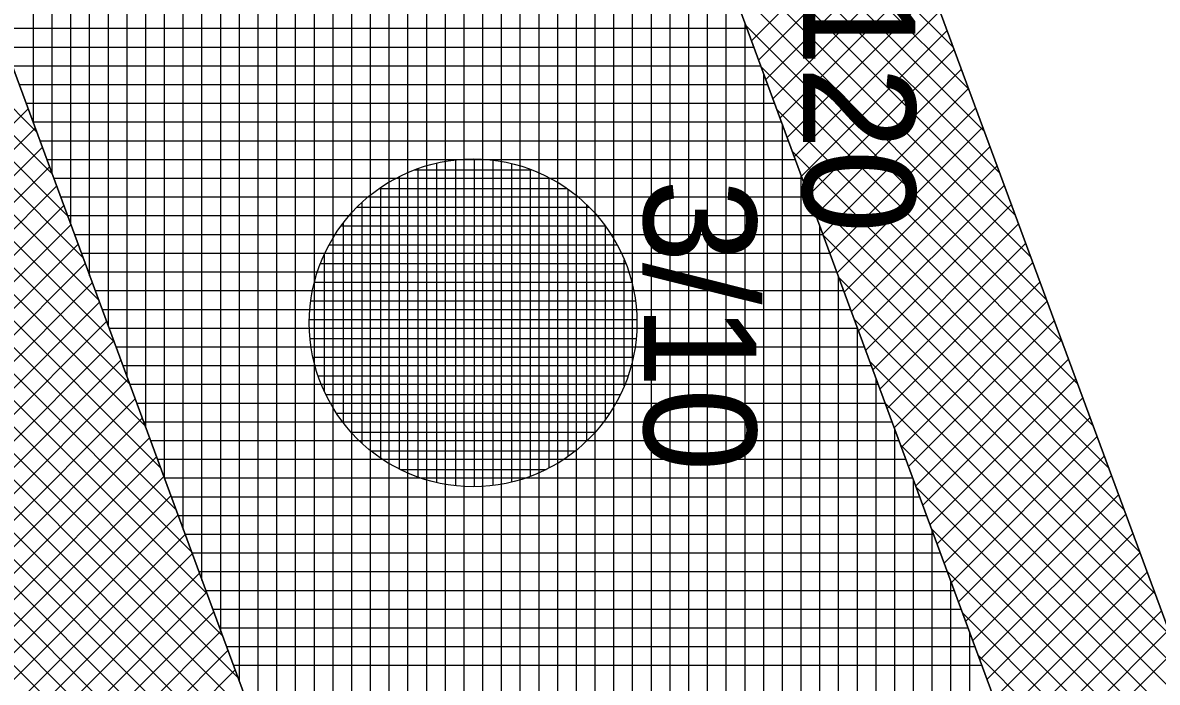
# Model space of a CAD drawing. Extents: x -565346 to -564154, y -1097386 to -1095620.
# Drawn here: x -564190.45 to -564178.33, y -1096262.89 to -1096255.85 of the extents above; entities that cross this region are included whole.
import ezdxf

# ---------------------------------------------------------------- set-up
doc = ezdxf.new("R2010")
doc.units = 0
for name, color, linetype in [('Vrstva 13', 7, 'Continuous'), ('Vrstva 40', 7, 'Continuous'), ('Vrstva 41', 7, 'Continuous'), ('Vrstva 42', 7, 'Continuous'), ('Vrstva 43', 7, 'Continuous'), ('Vrstva 44', 7, 'Continuous')]:
    doc.layers.add(name, color=color, linetype=linetype)

msp = doc.modelspace()

# ---------------------------------------------------------------- linework, layer by layer
at = {"layer": 'Vrstva 13'}
msp.add_line((-564190.98, -1096227.75), (-564177.55, -1096264.11), dxfattribs=at)
at = {"layer": 'Vrstva 41'}
for points in [[(-564215.226, -1096425.104), (-564213.26, -1096425.74), (-564190.01, -1096357.19), (-564171.03, -1096302.15), (-564177.55, -1096264.11), (-564190.98, -1096227.75), (-564194.264, -1096223.181), (-564195.888, -1096224.348), (-564192.762, -1096228.697), (-564179.49, -1096264.63), (-564173.087, -1096301.985)], [(-564225.11, -1096421.68), (-564222.748, -1096422.498), (-564180.797, -1096301.38), (-564186.765, -1096266.582), (-564199.442, -1096232.246), (-564201.974, -1096228.723), (-564204.005, -1096230.182), (-564201.67, -1096233.43), (-564189.19, -1096267.23), (-564183.37, -1096301.17)]]:
    msp.add_lwpolyline(points, close=True, dxfattribs=at)
at = {"layer": 'Vrstva 42'}
for p, q in [((-564183.883, -1096252.735), (-564180.503, -1096256.116)), ((-564194.521, -1096252.791), (-564190.297, -1096257.015)), ((-564194.356, -1096253.239), (-564190.132, -1096257.464)), ((-564183.718, -1096253.184), (-564180.337, -1096256.564)), ((-564194.19, -1096253.688), (-564189.966, -1096257.912)), ((-564183.552, -1096253.632), (-564180.171, -1096257.013)), ((-564183.386, -1096254.081), (-564180.006, -1096257.461)), ((-564194.025, -1096254.136), (-564189.8, -1096258.36)), ((-564183.221, -1096254.529), (-564179.84, -1096257.91)), ((-564181.105, -1096254.486), (-564182.662, -1096256.043)), ((-564193.859, -1096254.585), (-564189.635, -1096258.809)), ((-564181.029, -1096254.692), (-564182.585, -1096256.249)), ((-564180.952, -1096254.899), (-564182.509, -1096256.456)), ((-564193.694, -1096255.033), (-564189.469, -1096259.257)), ((-564183.055, -1096254.978), (-564179.674, -1096258.358)), ((-564180.876, -1096255.105), (-564182.433, -1096256.662)), ((-564182.889, -1096255.426), (-564179.509, -1096258.807)), ((-564180.8, -1096255.312), (-564182.357, -1096256.869)), ((-564193.528, -1096255.481), (-564189.304, -1096259.705)), ((-564180.723, -1096255.518), (-564182.28, -1096257.075)), ((-564180.647, -1096255.725), (-564182.204, -1096257.282)), ((-564182.724, -1096255.875), (-564179.343, -1096259.255)), ((-564193.362, -1096255.93), (-564189.138, -1096260.154)), ((-564180.571, -1096255.932), (-564182.128, -1096257.489)), ((-564180.495, -1096256.138), (-564182.051, -1096257.695)), ((-564193.197, -1096256.378), (-564188.973, -1096260.602)), ((-564182.558, -1096256.323), (-564179.177, -1096259.704)), ((-564180.418, -1096256.345), (-564181.975, -1096257.902)), ((-564180.342, -1096256.551), (-564181.899, -1096258.108)), ((-564180.266, -1096256.758), (-564181.823, -1096258.315)), ((-564193.031, -1096256.827), (-564188.807, -1096261.051)), ((-564190.388, -1096256.768), (-564192.334, -1096258.714)), ((-564182.392, -1096256.772), (-564179.012, -1096260.152)), ((-564190.312, -1096256.975), (-564192.258, -1096258.921)), ((-564180.189, -1096256.964), (-564181.746, -1096258.521)), ((-564190.236, -1096257.181), (-564192.182, -1096259.127)), ((-564182.227, -1096257.22), (-564178.846, -1096260.601)), ((-564180.113, -1096257.171), (-564181.67, -1096258.728)), ((-564192.866, -1096257.275), (-564188.642, -1096261.499)), ((-564190.16, -1096257.388), (-564192.106, -1096259.334)), ((-564180.037, -1096257.377), (-564181.594, -1096258.934)), ((-564190.083, -1096257.594), (-564192.029, -1096259.54)), ((-564179.96, -1096257.584), (-564181.517, -1096259.141)), ((-564192.7, -1096257.723), (-564188.476, -1096261.947)), ((-564182.061, -1096257.669), (-564178.68, -1096261.049)), ((-564190.007, -1096257.801), (-564191.953, -1096259.747)), ((-564179.884, -1096257.791), (-564181.441, -1096259.347)), ((-564189.931, -1096258.007), (-564191.877, -1096259.953)), ((-564179.808, -1096257.997), (-564181.365, -1096259.554)), ((-564192.535, -1096258.172), (-564188.311, -1096262.396)), ((-564189.854, -1096258.214), (-564191.8, -1096260.16)), ((-564181.896, -1096258.117), (-564178.515, -1096261.498)), ((-564179.732, -1096258.204), (-564181.289, -1096259.761)), ((-564189.778, -1096258.421), (-564191.724, -1096260.367)), ((-564179.655, -1096258.41), (-564181.212, -1096259.967)), ((-564181.73, -1096258.566), (-564178.349, -1096261.946)), ((-564192.369, -1096258.62), (-564188.145, -1096262.844)), ((-564189.702, -1096258.627), (-564191.648, -1096260.573)), ((-564179.579, -1096258.617), (-564181.136, -1096260.174)), ((-564189.626, -1096258.834), (-564191.572, -1096260.78)), ((-564179.503, -1096258.823), (-564181.06, -1096260.38)), ((-564189.549, -1096259.04), (-564191.495, -1096260.986)), ((-564181.564, -1096259.014), (-564178.183, -1096262.395)), ((-564179.426, -1096259.03), (-564180.983, -1096260.587)), ((-564192.203, -1096259.069), (-564187.979, -1096263.293)), ((-564189.473, -1096259.247), (-564191.419, -1096261.193)), ((-564179.35, -1096259.236), (-564180.907, -1096260.793)), ((-564192.038, -1096259.517), (-564187.814, -1096263.741)), ((-564189.397, -1096259.453), (-564191.343, -1096261.399)), ((-564181.399, -1096259.463), (-564178.018, -1096262.844)), ((-564179.274, -1096259.443), (-564180.831, -1096261)), ((-564189.321, -1096259.66), (-564191.267, -1096261.606)), ((-564179.198, -1096259.65), (-564180.754, -1096261.206)), ((-564189.244, -1096259.867), (-564191.19, -1096261.813)), ((-564181.233, -1096259.911), (-564177.852, -1096263.292)), ((-564179.121, -1096259.856), (-564180.678, -1096261.413)), ((-564191.872, -1096259.965), (-564187.648, -1096264.189)), ((-564189.168, -1096260.073), (-564191.114, -1096262.019)), ((-564179.045, -1096260.063), (-564180.602, -1096261.62)), ((-564178.969, -1096260.269), (-564180.526, -1096261.826)), ((-564189.092, -1096260.28), (-564191.038, -1096262.226)), ((-564181.067, -1096260.36), (-564177.686, -1096263.741)), ((-564191.707, -1096260.414), (-564187.483, -1096264.638)), ((-564189.016, -1096260.486), (-564190.961, -1096262.432)), ((-564178.892, -1096260.476), (-564180.449, -1096262.033)), ((-564188.939, -1096260.693), (-564190.885, -1096262.639)), ((-564178.816, -1096260.682), (-564180.373, -1096262.239)), ((-564191.541, -1096260.862), (-564187.317, -1096265.086)), ((-564180.902, -1096260.808), (-564177.54, -1096264.17)), ((-564188.863, -1096260.9), (-564190.809, -1096262.845)), ((-564178.74, -1096260.889), (-564180.297, -1096262.446)), ((-564188.787, -1096261.106), (-564190.733, -1096263.052)), ((-564178.663, -1096261.095), (-564180.22, -1096262.652)), ((-564191.376, -1096261.311), (-564187.152, -1096265.535)), ((-564188.71, -1096261.313), (-564190.656, -1096263.259)), ((-564180.736, -1096261.257), (-564177.481, -1096264.511)), ((-564178.587, -1096261.302), (-564180.144, -1096262.859)), ((-564188.634, -1096261.519), (-564190.58, -1096263.465)), ((-564178.511, -1096261.508), (-564180.068, -1096263.065)), ((-564188.558, -1096261.726), (-564190.504, -1096263.672)), ((-564180.57, -1096261.705), (-564177.423, -1096264.853)), ((-564178.435, -1096261.715), (-564179.992, -1096263.272)), ((-564191.21, -1096261.759), (-564186.986, -1096265.983)), ((-564188.482, -1096261.932), (-564190.428, -1096263.878)), ((-564178.358, -1096261.922), (-564179.915, -1096263.479)), ((-564191.044, -1096262.208), (-564186.821, -1096266.431)), ((-564188.405, -1096262.139), (-564190.351, -1096264.085)), ((-564180.405, -1096262.154), (-564177.364, -1096265.194)), ((-564178.282, -1096262.128), (-564179.839, -1096263.685)), ((-564178.206, -1096262.335), (-564179.763, -1096263.892)), ((-564188.329, -1096262.346), (-564190.275, -1096264.291)), ((-564188.253, -1096262.552), (-564190.199, -1096264.498)), ((-564178.129, -1096262.541), (-564179.686, -1096264.098)), ((-564180.239, -1096262.602), (-564177.306, -1096265.536)), ((-564188.177, -1096262.759), (-564190.122, -1096264.705))]:
    msp.add_line(p, q, dxfattribs=at)
at = {"layer": 'Vrstva 43'}
for p, q in [((-564190.33, -1096256.926), (-564190.33, -1096235.281)), ((-564190.13, -1096257.468), (-564190.13, -1096235.823)), ((-564189.93, -1096258.01), (-564189.93, -1096236.364)), ((-564189.73, -1096258.551), (-564189.73, -1096236.906)), ((-564189.53, -1096259.093), (-564189.53, -1096237.447)), ((-564189.33, -1096259.635), (-564189.33, -1096237.989)), ((-564189.13, -1096260.176), (-564189.13, -1096238.53)), ((-564188.93, -1096260.718), (-564188.93, -1096239.072)), ((-564188.73, -1096261.26), (-564188.73, -1096239.613)), ((-564188.53, -1096261.801), (-564188.53, -1096240.155)), ((-564188.33, -1096262.343), (-564188.33, -1096240.696)), ((-564188.13, -1096262.885), (-564188.13, -1096241.238)), ((-564187.93, -1096263.427), (-564187.93, -1096241.779)), ((-564187.73, -1096263.968), (-564187.73, -1096242.321)), ((-564187.53, -1096264.51), (-564187.53, -1096242.862)), ((-564187.33, -1096265.052), (-564187.33, -1096243.404)), ((-564187.13, -1096265.593), (-564187.13, -1096243.945)), ((-564186.93, -1096266.135), (-564186.93, -1096244.487)), ((-564186.73, -1096266.786), (-564186.73, -1096245.028)), ((-564186.53, -1096267.952), (-564186.53, -1096245.57)), ((-564186.33, -1096269.118), (-564186.33, -1096246.111)), ((-564186.13, -1096270.285), (-564186.13, -1096246.653)), ((-564185.93, -1096271.451), (-564185.93, -1096247.194)), ((-564185.73, -1096272.617), (-564185.73, -1096247.736)), ((-564185.53, -1096273.783), (-564185.53, -1096248.277)), ((-564185.33, -1096274.949), (-564185.33, -1096248.819)), ((-564185.13, -1096276.115), (-564185.13, -1096249.36)), ((-564184.93, -1096277.281), (-564184.93, -1096249.902)), ((-564184.73, -1096278.448), (-564184.73, -1096250.443)), ((-564184.53, -1096279.614), (-564184.53, -1096250.985)), ((-564184.33, -1096280.78), (-564184.33, -1096251.526)), ((-564184.13, -1096281.946), (-564184.13, -1096252.068)), ((-564183.93, -1096283.112), (-564183.93, -1096252.609)), ((-564183.73, -1096284.278), (-564183.73, -1096253.15)), ((-564183.53, -1096285.445), (-564183.53, -1096253.692)), ((-564183.33, -1096286.611), (-564183.33, -1096254.233)), ((-564183.13, -1096287.777), (-564183.13, -1096254.775)), ((-564182.93, -1096288.943), (-564182.93, -1096255.316)), ((-564190.705, -1096255.91), (-564182.711, -1096255.91)), ((-564182.73, -1096290.109), (-564182.73, -1096255.858)), ((-564190.631, -1096256.11), (-564182.637, -1096256.11)), ((-564190.557, -1096256.31), (-564182.563, -1096256.31)), ((-564190.484, -1096256.51), (-564182.489, -1096256.51)), ((-564182.53, -1096291.275), (-564182.53, -1096256.399)), ((-564190.41, -1096256.71), (-564182.415, -1096256.71)), ((-564190.336, -1096256.91), (-564182.341, -1096256.91)), ((-564182.33, -1096292.441), (-564182.33, -1096256.941)), ((-564190.262, -1096257.11), (-564182.268, -1096257.11)), ((-564190.188, -1096257.31), (-564182.194, -1096257.31)), ((-564182.13, -1096293.608), (-564182.13, -1096257.482)), ((-564190.114, -1096257.51), (-564182.12, -1096257.51)), ((-564190.041, -1096257.71), (-564182.046, -1096257.71)), ((-564189.967, -1096257.91), (-564181.972, -1096257.91)), ((-564181.93, -1096294.774), (-564181.93, -1096258.024)), ((-564189.893, -1096258.11), (-564181.898, -1096258.11)), ((-564189.819, -1096258.31), (-564181.824, -1096258.31)), ((-564189.745, -1096258.51), (-564181.75, -1096258.51)), ((-564181.73, -1096295.94), (-564181.73, -1096258.565)), ((-564189.671, -1096258.71), (-564181.677, -1096258.71)), ((-564189.598, -1096258.91), (-564181.603, -1096258.91)), ((-564189.524, -1096259.11), (-564181.529, -1096259.11)), ((-564181.53, -1096297.106), (-564181.53, -1096259.107)), ((-564189.45, -1096259.31), (-564181.455, -1096259.31)), ((-564189.376, -1096259.51), (-564181.381, -1096259.51)), ((-564181.33, -1096298.272), (-564181.33, -1096259.648)), ((-564189.302, -1096259.71), (-564181.307, -1096259.71)), ((-564189.228, -1096259.91), (-564181.233, -1096259.91)), ((-564189.154, -1096260.11), (-564181.159, -1096260.11)), ((-564181.13, -1096299.438), (-564181.13, -1096260.19)), ((-564189.081, -1096260.31), (-564181.086, -1096260.31)), ((-564189.007, -1096260.51), (-564181.012, -1096260.51)), ((-564188.933, -1096260.71), (-564180.938, -1096260.71)), ((-564180.93, -1096300.605), (-564180.93, -1096260.731)), ((-564188.859, -1096260.91), (-564180.864, -1096260.91)), ((-564188.785, -1096261.11), (-564180.79, -1096261.11)), ((-564188.711, -1096261.31), (-564180.716, -1096261.31)), ((-564180.73, -1096324.316), (-564180.73, -1096261.273)), ((-564188.638, -1096261.51), (-564180.642, -1096261.51)), ((-564188.564, -1096261.71), (-564180.569, -1096261.71)), ((-564180.53, -1096323.731), (-564180.53, -1096261.814)), ((-564188.49, -1096261.91), (-564180.495, -1096261.91)), ((-564188.416, -1096262.11), (-564180.421, -1096262.11)), ((-564188.342, -1096262.31), (-564180.347, -1096262.31)), ((-564180.33, -1096323.147), (-564180.33, -1096262.356)), ((-564188.268, -1096262.51), (-564180.273, -1096262.51)), ((-564188.195, -1096262.71), (-564180.199, -1096262.71))]:
    msp.add_line(p, q, dxfattribs=at)
for points in [[(-564173.087, -1096301.985), (-564179.49, -1096264.63), (-564192.762, -1096228.697), (-564195.888, -1096224.348), (-564194.264, -1096223.181), (-564206.02, -1096206.88), (-564207.452, -1096208.029), (-564240.773, -1096165.119), (-564277.924, -1096113.563), (-564312.296, -1096047.478), (-564317.708, -1096006.365)], [(-564324.705, -1096006.855), (-564319.072, -1096049.639), (-564283.916, -1096117.222), (-564246.344, -1096169.361), (-564213.14, -1096212.119), (-564215.677, -1096213.942), (-564204.005, -1096230.182), (-564201.974, -1096228.723), (-564199.442, -1096232.246), (-564186.765, -1096266.582), (-564180.797, -1096301.38)]]:
    msp.add_lwpolyline(points, dxfattribs=at)
at = {"layer": 'Vrstva 44'}
for p, q in [((-564186.02, -1096260.761), (-564186.02, -1096257.349)), ((-564185.82, -1096260.793), (-564185.82, -1096257.315)), ((-564185.62, -1096260.802), (-564185.62, -1096257.305)), ((-564185.42, -1096260.789), (-564185.42, -1096257.318)), ((-564185.22, -1096260.753), (-564185.22, -1096257.356)), ((-564186.26, -1096257.42), (-564185.013, -1096257.42)), ((-564186.22, -1096260.701), (-564186.22, -1096257.407)), ((-564185.02, -1096260.692), (-564185.02, -1096257.417)), ((-564186.42, -1096260.617), (-564186.42, -1096257.491)), ((-564184.82, -1096260.601), (-564184.82, -1096257.506)), ((-564186.634, -1096257.62), (-564184.634, -1096257.62)), ((-564186.62, -1096260.498), (-564186.62, -1096257.61)), ((-564184.62, -1096260.478), (-564184.62, -1096257.63)), ((-564186.872, -1096257.82), (-564184.394, -1096257.82)), ((-564186.82, -1096260.339), (-564186.82, -1096257.768)), ((-564184.42, -1096260.312), (-564184.42, -1096257.795)), ((-564187.046, -1096258.02), (-564184.225, -1096258.02)), ((-564187.02, -1096260.119), (-564187.02, -1096257.988)), ((-564184.22, -1096260.083), (-564184.22, -1096258.026)), ((-564187.22, -1096259.792), (-564187.22, -1096258.314)), ((-564187.171, -1096258.22), (-564184.096, -1096258.22)), ((-564187.263, -1096258.42), (-564184.005, -1096258.42)), ((-564184.02, -1096259.725), (-564184.02, -1096258.381)), ((-564187.329, -1096258.62), (-564183.941, -1096258.62)), ((-564187.367, -1096258.82), (-564183.901, -1096258.82)), ((-564187.382, -1096259.02), (-564183.885, -1096259.02)), ((-564187.374, -1096259.22), (-564183.894, -1096259.22)), ((-564187.344, -1096259.42), (-564183.925, -1096259.42)), ((-564187.29, -1096259.62), (-564183.98, -1096259.62)), ((-564187.206, -1096259.82), (-564184.061, -1096259.82)), ((-564187.091, -1096260.02), (-564184.177, -1096260.02)), ((-564186.937, -1096260.22), (-564184.33, -1096260.22)), ((-564186.727, -1096260.42), (-564184.543, -1096260.42)), ((-564186.413, -1096260.62), (-564184.855, -1096260.62))]:
    msp.add_line(p, q, dxfattribs=at)
msp.add_circle((-564185.634, -1096259.054), 1.75, dxfattribs=at)

# ---------------------------------------------------------------- texts
at = {"layer": 'Vrstva 40'}
for s, p in [('16/120', (-564182.11, -1096253.19)), ('3/10', (-564183.81, -1096257.52))]:
    msp.add_text(s, height=1.2, rotation=270, dxfattribs=at).set_placement(p)

doc.saveas('drawing.dxf')
